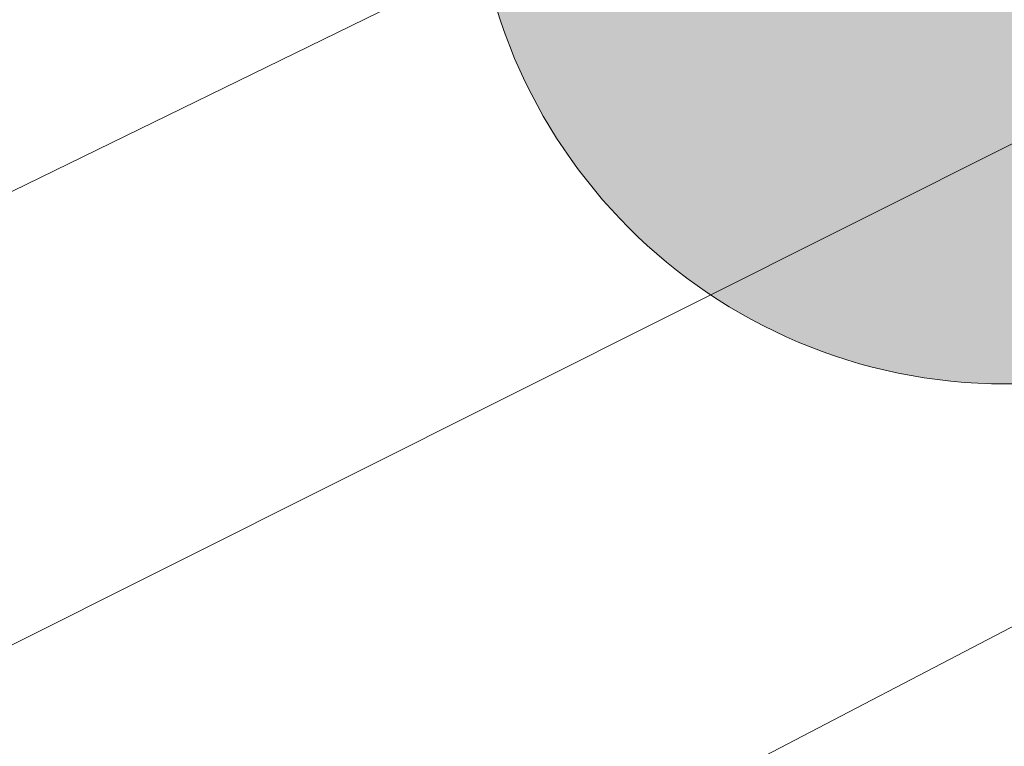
# Model space of a CAD drawing. Header units: metres. Extents: x 163628 to 167676, y 402708 to 405373.
# Tile 554 of 656: x 166392.83 to 166396.53, y 404365.17 to 404367.9. Entities that reach past the tile are written whole.
import ezdxf

# ---------------------------------------------------------------- set-up
doc = ezdxf.new("R2010")
doc.units = ezdxf.units.M
doc.layers.get('0').update_dxf_attribs({"lineweight": 25})
for name, color, linetype, lineweight in [('X-CA190022.004-UO-BGT_Ondergrond$0$GE_479_BTDGroenvoorziening_grasenkruida_GEM', 253, 'Continuous', 9), ('X-CA190022.004-UO-BGT_Ondergrond$0$GE_504_WTDWaterloop_sloot_Vlak_GEM', 253, 'Continuous', 9), ('X-CA190022.004-UO-BGT_Ondergrond$0$GE_541_OWTOever_slootkant_Vlak_GEM', 253, 'Continuous', 9), ('X-CA190022.004-UO-DWM_Beplanting$0$B-WE-GR-BOOM-S AFKOMSTIG UIT BGT', 252, 'Continuous', 0), ('X-CA190022.004-UO-KAD_Percelen$0$B-WE-KG-GRENS_PERCEEL-GV', 150, 'Continuous', 9)]:
    doc.layers.add(name, color=color, linetype=linetype, lineweight=lineweight)
doc.layers.add('X-CA190022.004-UO-DWM_Beplanting$0$B-WE-GR-BOOM-S AFKOMSTIG UIT BOMENBESTAND GEMEENTE', color=252, linetype='Continuous')

# ---------------------------------------------------------------- blocks, each defined once
blk = doc.blocks.new('X-CA190022.004-UO-DWM_Beplanting$0$SGR-BOOM_01-SO')
at = {"color": 0, "linetype": 'ByBlock', "lineweight": 18}
blk.add_circle((0, 0), 2, dxfattribs=at)
blk = doc.blocks.new('X-CA190022.004-UO-DWM_Beplanting$0$IMGEOBoom')
at = {"transparency": 33554457}
h = blk.add_hatch(color=256, dxfattribs=at)
h.dxf.hatch_style = 1
edge = h.paths.add_edge_path()
edge.add_arc((0, 0), 100, 0, 360)
edge = h.paths.add_edge_path(flags=17)
edge.add_arc((0, 0), 12.5, 0, 360)
at = {"xscale": 50, "yscale": 50, "zscale": 50}
blk.add_blockref('X-CA190022.004-UO-DWM_Beplanting$0$SGR-BOOM_01-SO', (0, 0), dxfattribs=at)

msp = doc.modelspace()

# ---------------------------------------------------------------- linework, layer by layer
at = {"layer": 'X-CA190022.004-UO-BGT_Ondergrond$0$GE_479_BTDGroenvoorziening_grasenkruida_GEM', "flags": 128}
msp.add_lwpolyline([(166336.177, 404338.347), (166362.282, 404350.81), (166382.869, 404360.584), (166402.268, 404370.292), (166431.523, 404384.588), (166454.942, 404395.665), (166474.552, 404405.1), (166493.316, 404414.196), (166508.664, 404421.261), (166516.137, 404424.067), (166517.818, 404424.526), (166518.436, 404424.629), (166518.914, 404424.318), (166519.302, 404423.699), (166519.584, 404423.052), (166519.805, 404422.274), (166519.854, 404421.567), (166519.784, 404420.961), (166519.601, 404420.495), (166518.805, 404419.445), (166245.53, 404287.59)], dxfattribs=at)
at = {"layer": 'X-CA190022.004-UO-BGT_Ondergrond$0$GE_504_WTDWaterloop_sloot_Vlak_GEM', "flags": 128}
msp.add_lwpolyline([(166340.589, 404338.594), (166358.712, 404347.295), (166376.281, 404355.048), (166397.135, 404365.924), (166407.05, 404371.045), (166428.029, 404380.867)], dxfattribs=at)
at = {"layer": 'X-CA190022.004-UO-BGT_Ondergrond$0$GE_541_OWTOever_slootkant_Vlak_GEM', "flags": 128}
for points in [[(166336.177, 404338.347), (166362.282, 404350.81), (166382.869, 404360.584), (166402.268, 404370.292), (166431.523, 404384.588), (166454.942, 404395.665), (166474.552, 404405.1), (166493.316, 404414.196), (166508.664, 404421.261), (166516.137, 404424.067), (166517.818, 404424.526), (166518.436, 404424.629), (166518.914, 404424.318), (166519.302, 404423.699), (166519.584, 404423.052), (166519.805, 404422.274), (166519.854, 404421.567), (166519.784, 404420.961), (166519.601, 404420.495), (166518.805, 404419.445)], [(166376.281, 404355.048), (166397.135, 404365.924), (166407.05, 404371.045), (166428.029, 404380.867), (166445.596, 404389.392), (166462.548, 404397.491), (166477.241, 404404.696), (166494.1, 404412.446), (166511.445, 404420.645), (166517.603, 404423.205), (166517.96, 404423.222), (166518.342, 404422.847), (166518.525, 404422.287), (166518.599, 404421.927), (166518.476, 404421.395), (166499.287, 404412.353), (166479.949, 404403.194), (166461.055, 404394.342), (166439.438, 404383.807), (166417.612, 404373.31), (166397.017, 404363.305), (166369.729, 404350.197), (166358.292, 404344.75), (166346.657, 404338.999)]]:
    msp.add_lwpolyline(points, dxfattribs=at)
at = {"layer": 'X-CA190022.004-UO-KAD_Percelen$0$B-WE-KG-GRENS_PERCEEL-GV', "flags": 128}
msp.add_lwpolyline([(166344.579, 404343.815), (166354.738, 404348.675), (166394.97, 404368.314), (166403.983, 404372.633), (166462.856, 404400.844), (166495.615, 404416.798), (166519.676, 404428.189), (166557.729, 404446.204)], dxfattribs=at)
msp.add_lwpolyline([(166076.061, 404220.716), (166075.539, 404212.149), (166095.059, 404220.376), (166405.703, 404369.055), (166403.983, 404372.633), (166394.97, 404368.314), (166354.738, 404348.675), (166344.579, 404343.815), (166305.382, 404325.064), (166207.795, 404278.74), (166208.24, 404285.568), (166197.731, 404280.701), (166189.883, 404281.199), (166189.977, 404282.695), (166187.047, 404282.88), (166181.704, 404283.218), (166169.602, 404283.984), (166169.541, 404283.038), (166168.431, 404265.008), (166081.725, 404223.432)], close=True, dxfattribs=at)

# ---------------------------------------------------------------- block references
at = {"layer": 'X-CA190022.004-UO-DWM_Beplanting$0$B-WE-GR-BOOM-S AFKOMSTIG UIT BGT', "xscale": 0.02, "yscale": 0.02, "zscale": 0.02}
msp.add_blockref('X-CA190022.004-UO-DWM_Beplanting$0$IMGEOBoom', (166396.531, 404368.533), dxfattribs=at)
at = {"layer": 'X-CA190022.004-UO-DWM_Beplanting$0$B-WE-GR-BOOM-S AFKOMSTIG UIT BOMENBESTAND GEMEENTE', "xscale": 0.02, "yscale": 0.02, "zscale": 0.02}
msp.add_blockref('X-CA190022.004-UO-DWM_Beplanting$0$IMGEOBoom', (166396.531, 404368.533), dxfattribs=at)

doc.saveas('drawing.dxf')
